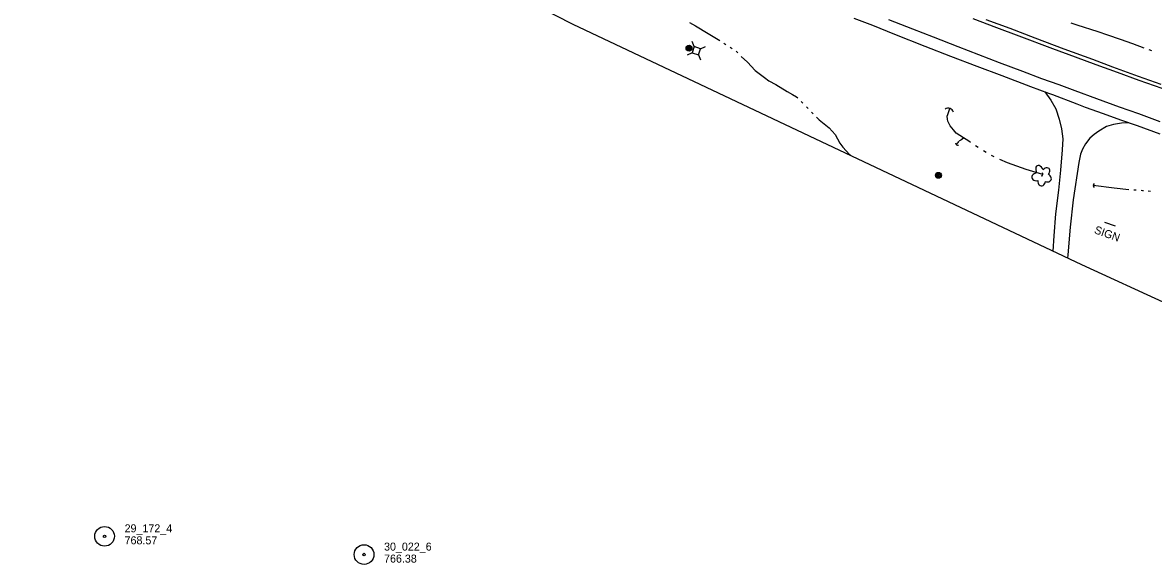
# Model space of a CAD drawing. Extents: x 589250 to 1188077, y 162953 to 363065.
# Drawn here: x 595525 to 596372, y 184106 to 184512 of the extents above; entities that cross this region are included whole.
import ezdxf

# ---------------------------------------------------------------- set-up
doc = ezdxf.new("R2010")
doc.units = 0
for name, color, linetype in [('E_DRN', 7, 'Continuous'), ('E_DWY', 7, 'Continuous'), ('E_LAND_Vegetation', 7, 'Continuous'), ('E_MAP_Limits', 7, 'Continuous'), ('E_MAP_PassPoints', 7, 'Continuous'), ('E_MISCPROP', 7, 'Continuous'), ('E_RDWY', 7, 'Continuous'), ('E_RDWY_Gravel', 7, 'Continuous'), ('E_SGN', 7, 'Continuous'), ('E_SGN_Text', 7, 'Continuous'), ('E_UTL_AG_Bold', 7, 'Continuous'), ('E_WTR_FlowLine', 7, 'Continuous')]:
    doc.layers.add(name, color=color, linetype=linetype)

msp = doc.modelspace()

# ---------------------------------------------------------------- linework, layer by layer
at = {"layer": 'E_DRN'}
for centre, radius, start, end in [((596218.62, 184443.93), 4.17, 18.23274, 124.49295), ((596225.82, 184422.14), 1.8, 178.24475, 284.50496), ((596288.22, 184398.81), 1.38, 289.216, 35.47621), ((596329.11, 184390.03), 1.77, 124.0074, 230.26761)]:
    msp.add_arc(centre, radius, start, end, dxfattribs=at)
at = {"layer": 'E_DWY'}
for p, q in [((596290.97, 184460.54), (596295.53, 184454.25)), ((596295.53, 184454.25), (596299.41, 184447.58)), ((596299.41, 184447.58), (596301.75, 184439.79)), ((596301.75, 184439.79), (596303.47, 184432.76)), ((596303.47, 184432.76), (596304.56, 184425.1)), ((596331.48, 184430.97), (596328.08, 184428.43)), ((596337.19, 184434.41), (596331.48, 184430.97)), ((596342.49, 184435.95), (596337.19, 184434.41)), ((596348.43, 184436.95), (596342.49, 184435.95)), ((596353.91, 184437.27), (596348.43, 184436.95)), ((596304.56, 184425.1), (596304.14, 184416.8)), ((596324.89, 184425.61), (596321.42, 184421.31)), ((596328.08, 184428.43), (596324.89, 184425.61)), ((596304.14, 184416.8), (596302.91, 184401.69)), ((596317.74, 184413.72), (596316.45, 184407.31)), ((596319.34, 184417.39), (596317.74, 184413.72)), ((596321.42, 184421.31), (596319.34, 184417.39)), ((596316.45, 184407.31), (596312.33, 184379.36)), ((596302.91, 184401.69), (596301.19, 184386.71)), ((596301.19, 184386.71), (596299.06, 184368.73)), ((596312.33, 184379.36), (596309.97, 184358.92)), ((596299.06, 184368.73), (596297.69, 184352.26)), ((596309.97, 184358.92), (596308.29, 184338.18)), ((596297.69, 184352.26), (596296.94, 184340.91)), ((596308.29, 184338.18), (596307.96, 184335.69))]:
    msp.add_line(p, q, dxfattribs=at)
at = {"layer": 'E_LAND_Vegetation'}
msp.add_circle((596288.9, 184397.36), 0.128, dxfattribs=at)
for centre, major_axis, ratio in [((596287.42, 184400.73), (2.09, -4.27), 0.560249), ((596285.43, 184396.66), (4.19, 0.55), 0.691916), ((596291.75, 184400.18), (-2.42, -2.7), 0.716896), ((596292.56, 184395.79), (-3.18, 1.35), 0.832022), ((596288.63, 184393.46), (0.4, 3.59), 0.782863)]:
    msp.add_ellipse(centre, major_axis=major_axis, ratio=ratio, start_param=1.570796, end_param=4.712389, dxfattribs=at)
at = {"layer": 'E_MAP_Limits'}
for p, q in [((595524.53, 184723.49), (595937.18, 184511.19)), ((595937.18, 184511.19), (596318.5, 184330.71)), ((596318.5, 184330.71), (596382.87, 184301.2))]:
    msp.add_line(p, q, dxfattribs=at)
at = {"layer": 'E_MAP_PassPoints'}
for centre, radius in [((595585.99, 184126.77), 7.38), ((595585.99, 184126.77), 7.38), ((595585.99, 184126.77), 7.38), ((595585.99, 184126.77), 0.945), ((595585.99, 184126.77), 0.945), ((595585.99, 184126.77), 0.945), ((595780.55, 184113.05), 7.38), ((595780.55, 184113.05), 7.38), ((595780.55, 184113.05), 0.945), ((595780.55, 184113.05), 0.945)]:
    msp.add_circle(centre, radius, dxfattribs=at)
at = {"layer": 'E_MISCPROP'}
for centre, radius in [((596024.23, 184493.24), 2.23), ((596024.23, 184493.24), 1.67), ((596024.23, 184493.24), 1.12), ((596024.23, 184493.24), 0.558), ((596211.26, 184397.76), 2.23), ((596211.26, 184397.76), 1.67), ((596211.26, 184397.76), 1.12), ((596211.26, 184397.76), 0.558)]:
    msp.add_circle(centre, radius, dxfattribs=at)
at = {"layer": 'E_RDWY'}
for p, q in [((596237.13, 184515.6), (596254.82, 184508.81)), ((596173.78, 184514.73), (596191.85, 184507.62)), ((596191.85, 184507.62), (596207.23, 184501.66)), ((596254.82, 184508.81), (596271.64, 184502.43)), ((596207.23, 184501.66), (596225.8, 184494.34)), ((596271.64, 184502.43), (596296.88, 184492.94)), ((596225.8, 184494.34), (596241.24, 184488.49)), ((596296.88, 184492.94), (596313.77, 184486.7)), ((596241.24, 184488.49), (596256.88, 184482.5)), ((596256.88, 184482.5), (596274.3, 184475.91)), ((596313.77, 184486.7), (596329.27, 184481.03)), ((596274.3, 184475.91), (596288.6, 184470.54)), ((596329.27, 184481.03), (596345.28, 184475.17)), ((596345.28, 184475.17), (596361.62, 184469.29)), ((596288.6, 184470.54), (596301.58, 184465.82)), ((596301.58, 184465.82), (596313.66, 184461.33)), ((596361.62, 184469.29), (596378.72, 184463.11)), ((596313.66, 184461.33), (596329.83, 184455.37)), ((596329.83, 184455.37), (596346.81, 184449.23)), ((596346.81, 184449.23), (596361.25, 184444.06)), ((596361.25, 184444.06), (596377.29, 184438.28))]:
    msp.add_line(p, q, dxfattribs=at)
at = {"layer": 'E_RDWY_Gravel'}
for p, q in [((596147.89, 184515.77), (596161.73, 184510.43)), ((596161.73, 184510.43), (596178.31, 184503.69)), ((596246.82, 184514.81), (596264.71, 184508.11)), ((596264.71, 184508.11), (596283.46, 184501.01)), ((596178.31, 184503.69), (596200.97, 184494.66)), ((596283.46, 184501.01), (596305.27, 184492.76)), ((596200.97, 184494.66), (596220.21, 184487.3)), ((596305.27, 184492.76), (596326.68, 184484.85)), ((596220.21, 184487.3), (596240.05, 184479.69)), ((596326.68, 184484.85), (596341.81, 184479.3)), ((596240.05, 184479.69), (596258.8, 184472.64)), ((596341.81, 184479.3), (596361.11, 184472.28)), ((596258.8, 184472.64), (596280.29, 184464.5)), ((596280.29, 184464.5), (596293.73, 184459.51)), ((596361.11, 184472.28), (596377.99, 184466.31)), ((596293.73, 184459.51), (596296.68, 184458.32)), ((596296.68, 184458.32), (596315.09, 184451.39)), ((596315.09, 184451.39), (596321.36, 184449.03)), ((596321.36, 184449.03), (596334.72, 184444.12)), ((596334.72, 184444.12), (596347.81, 184439.39)), ((596347.81, 184439.39), (596360.26, 184435.05)), ((596360.26, 184435.05), (596377.29, 184428.95))]:
    msp.add_line(p, q, dxfattribs=at)
at = {"layer": 'E_SGN'}
msp.add_line((596343.98, 184359.58), (596336.14, 184362.36), dxfattribs=at)
at = {"layer": 'E_UTL_AG_Bold'}
for p, q in [((596028.18, 184494.5), (596026.47, 184498.12)), ((596028.18, 184494.5), (596026.51, 184489.79)), ((596032.89, 184492.83), (596028.18, 184494.5)), ((596031.22, 184488.12), (596032.89, 184492.83)), ((596032.89, 184492.83), (596036.51, 184494.54)), ((596026.51, 184489.79), (596022.89, 184488.08)), ((596026.51, 184489.79), (596031.22, 184488.12)), ((596031.22, 184488.12), (596032.94, 184484.5))]:
    msp.add_line(p, q, dxfattribs=at)
at = {"layer": 'E_WTR_FlowLine'}
for p, q in [((596024.48, 184512.41), (596029.15, 184509.91)), ((596029.15, 184509.91), (596038.61, 184504.16)), ((596310.61, 184512.23), (596315.04, 184510.75)), ((596315.04, 184510.75), (596330.91, 184505.6)), ((596038.61, 184504.16), (596047.33, 184498.97)), ((596330.91, 184505.6), (596338.05, 184503.13)), ((596338.05, 184503.13), (596347.46, 184499.87)), ((596347.46, 184499.87), (596356.7, 184496.69)), ((596050.4, 184496.98), (596051.92, 184495.97)), ((596054.97, 184493.95), (596056.49, 184492.94)), ((596059.53, 184490.9), (596060.81, 184489.6)), ((596356.7, 184496.69), (596365.31, 184493.52)), ((596369.05, 184492.14), (596370.92, 184491.45)), ((596063.41, 184487.03), (596068, 184482.72)), ((596068, 184482.72), (596073.94, 184476.33)), ((596073.94, 184476.33), (596081.77, 184470.39)), ((596081.77, 184470.39), (596083.16, 184469.48)), ((596083.16, 184469.48), (596084.18, 184468.81)), ((596084.18, 184468.81), (596089.33, 184465.91)), ((596089.33, 184465.91), (596097.77, 184460.63)), ((596097.77, 184460.63), (596101.75, 184458.53)), ((596101.75, 184458.53), (596104.9, 184456.73)), ((596104.9, 184456.73), (596105.82, 184455.81)), ((596108.39, 184453.21), (596109.68, 184451.91)), ((596112.22, 184449.28), (596113.47, 184447.94)), ((596218.37, 184443.51), (596219.87, 184447.91)), ((596115.96, 184445.27), (596116.1, 184445.12)), ((596116.1, 184445.12), (596117.23, 184443.96)), ((596119.77, 184441.33), (596121.73, 184439.31)), ((596121.73, 184439.31), (596129.23, 184433.4)), ((596217.86, 184442.05), (596218.37, 184443.51)), ((596218, 184439.92), (596217.86, 184442.05)), ((596218.43, 184438.32), (596218, 184439.92)), ((596129.23, 184433.4), (596133.86, 184428.29)), ((596219.95, 184434.8), (596218.43, 184438.32)), ((596222.51, 184431.92), (596219.95, 184434.8)), ((596224.59, 184429.31), (596222.51, 184431.92)), ((596133.86, 184428.29), (596137.24, 184421.86)), ((596224.45, 184420.97), (596225.96, 184422.35)), ((596230.12, 184425.99), (596224.59, 184429.31)), ((596225.96, 184422.35), (596226.45, 184423.03)), ((596226.66, 184423.33), (596226.7, 184423.38)), ((596226.7, 184423.38), (596226.8, 184423.46)), ((596227.1, 184423.68), (596227.24, 184423.8)), ((596227.54, 184424.02), (596227.69, 184424.13)), ((596227.98, 184424.36), (596230.12, 184425.99)), ((596234.17, 184423.3), (596230.12, 184425.99)), ((596235.3, 184422.52), (596234.17, 184423.3)), ((596137.24, 184421.86), (596137.26, 184421.82)), ((596137.26, 184421.82), (596139.65, 184419)), ((596139.65, 184419), (596144.62, 184413.36)), ((596241.02, 184418.55), (596239.12, 184419.88)), ((596246.99, 184414.99), (596244.96, 184416.11)), ((596144.62, 184413.36), (596145.17, 184412.74)), ((596253.09, 184411.62), (596251.06, 184412.74)), ((596263.02, 184407.09), (596257.31, 184409.69)), ((596277.12, 184402.25), (596263.02, 184407.09)), ((596289.54, 184398.43), (596277.12, 184402.25)), ((596342.95, 184388.16), (596327.34, 184390.06)), ((596354.13, 184386.87), (596342.95, 184388.16)), ((596359.56, 184386.5), (596357.75, 184386.62)), ((596364.36, 184386.19), (596363.18, 184386.26)), ((596364.99, 184386.17), (596364.36, 184386.19)), ((596370.38, 184385.66), (596368.59, 184385.94))]:
    msp.add_line(p, q, dxfattribs=at)

# ---------------------------------------------------------------- texts
at = {"layer": 'E_MAP_PassPoints'}
for s, p in [('29_172_4', (595600.99, 184129.76)), ('29_172_4', (595600.99, 184129.76)), ('29_172_4', (595600.99, 184129.76)), ('768.57', (595600.99, 184120.76)), ('768.57', (595600.99, 184120.76)), ('768.57', (595600.99, 184120.76)), ('30_022_6', (595795.55, 184116.04)), ('30_022_6', (595795.55, 184116.04)), ('766.38', (595795.55, 184107.04)), ('766.38', (595795.55, 184107.04))]:
    msp.add_text(s, height=6, dxfattribs=at).set_placement(p)
at = {"layer": 'E_SGN_Text'}
msp.add_text('SIGN', height=6, rotation=340.41149, dxfattribs=at).set_placement((596327.63, 184354.42))

doc.saveas('drawing.dxf')
